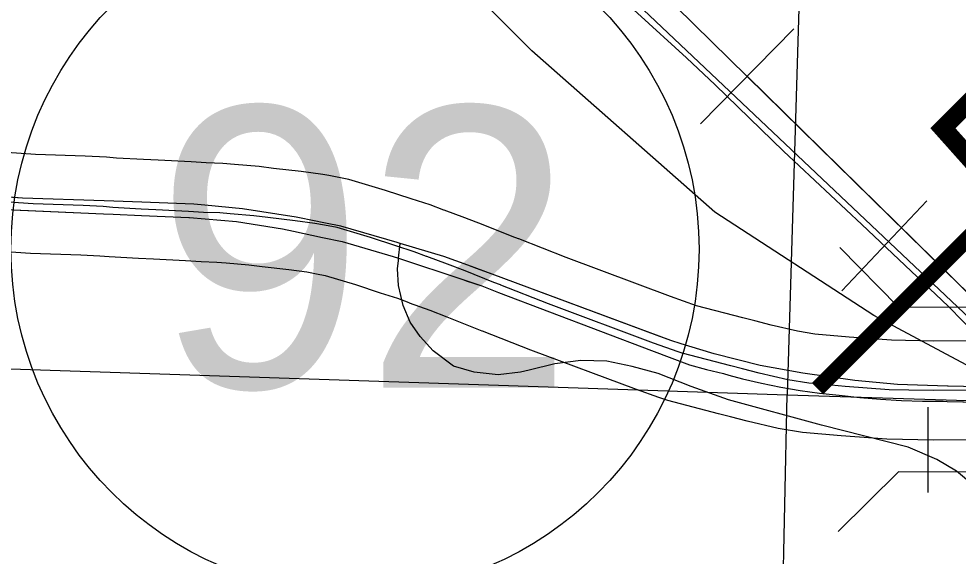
# Model space of a CAD drawing. Extents: x -132.8 to -73.3, y -60 to -26.
# Drawn here: x -122.421 to -121.851, y -52.367 to -52.042 of the extents above; entities that cross this region are included whole.
import ezdxf

# ---------------------------------------------------------------- set-up
doc = ezdxf.new("R2010")
doc.units = 0
for name, color, linetype in [('tdCoCityStreetMinor', 7, 'Continuous'), ('tdCoDivCarto', 7, 'Continuous'), ('tdCoHydroRiver', 7, 'Continuous'), ('tdCoPipe', 7, 'Continuous'), ('tdCoPriCL', 7, 'Continuous'), ('tdCoPriDiv', 7, 'Continuous'), ('tdCoPrimary', 7, 'Continuous'), ('tdCoRRCL', 7, 'Continuous'), ('tdCoSectLine', 7, 'Continuous'), ('tdCoShieldStRte', 7, 'Continuous'), ('tdCoStrucDivPri', 7, 'Continuous'), ('tdCoStrucPriMaintName', 7, 'Continuous'), ('tdStHwyPriRefPost1', 7, 'Continuous')]:
    doc.layers.add(name, color=color, linetype=linetype)

msp = doc.modelspace()

# ---------------------------------------------------------------- linework, layer by layer
at = {"layer": 'tdCoCityStreetMinor'}
msp.add_lwpolyline([(-121.83397, -52.33128), (-121.85247, -52.31574), (-121.8643, -52.30859), (-121.88181, -52.30119), (-121.93434, -52.28787), (-121.99057, -52.27258), (-122.01325, -52.26445), (-122.03323, -52.25655), (-122.04901, -52.25236), (-122.0643, -52.24916), (-122.08009, -52.24866), (-122.09587, -52.25064), (-122.11135, -52.25451), (-122.11658, -52.25581), (-122.13015, -52.25729), (-122.1447, -52.25581), (-122.15727, -52.25212), (-122.1696, -52.24274), (-122.17749, -52.23411), (-122.18341, -52.22548), (-122.18761, -52.21537), (-122.19057, -52.20329), (-122.19106, -52.19318), (-122.19059, -52.18813), (-122.19043, -52.18661), (-122.18961, -52.17774)], dxfattribs=at)
at = {"layer": 'tdCoDivCarto'}
for p, q in [((-122.41836, -52.15028), (-122.43729, -52.14903)), ((-122.36893, -52.15205), (-122.41836, -52.15028)), ((-122.36305, -52.15226), (-122.36893, -52.15205)), ((-122.36305, -52.15226), (-122.36893, -52.15205)), ((-122.34596, -52.15287), (-122.36305, -52.15226)), ((-122.34596, -52.15287), (-122.36305, -52.15226)), ((-122.31451, -52.15399), (-122.34596, -52.15287)), ((-122.30777, -52.15465), (-122.31451, -52.15399)), ((-122.43767, -52.15689), (-122.36924, -52.15982)), ((-122.36924, -52.15982), (-122.36336, -52.16007)), ((-122.36924, -52.15982), (-122.36336, -52.16007)), ((-122.36336, -52.16007), (-122.34627, -52.1608)), ((-122.36336, -52.16007), (-122.34627, -52.1608)), ((-122.28499, -52.15688), (-122.30777, -52.15465)), ((-122.25249, -52.16195), (-122.28499, -52.15688)), ((-122.34627, -52.1608), (-122.31758, -52.16203)), ((-122.34627, -52.1608), (-122.31758, -52.16203)), ((-122.31758, -52.16203), (-122.3172, -52.16205)), ((-122.3172, -52.16205), (-122.28871, -52.16452)), ((-122.28871, -52.16452), (-122.26083, -52.16886)), ((-122.25051, -52.16225), (-122.25249, -52.16195)), ((-122.23477, -52.16551), (-122.25051, -52.16225)), ((-122.22553, -52.16741), (-122.23477, -52.16551)), ((-122.26083, -52.16886), (-122.25418, -52.17031)), ((-122.25418, -52.17031), (-122.23662, -52.17412)), ((-122.25418, -52.17031), (-122.23662, -52.17412)), ((-122.19128, -52.17726), (-122.22553, -52.16741)), ((-122.23662, -52.17412), (-122.2247, -52.1767)), ((-122.2247, -52.1767), (-122.19371, -52.18567)), ((-122.18961, -52.17774), (-122.19128, -52.17726)), ((-122.16297, -52.18579), (-122.18961, -52.17774)), ((-122.19371, -52.18567), (-122.19043, -52.18661)), ((-122.19043, -52.18661), (-122.1515, -52.1997)), ((-122.14849, -52.19103), (-122.16297, -52.18579)), ((-122.14329, -52.19291), (-122.14849, -52.19103)), ((-122.14329, -52.19291), (-122.14849, -52.19103)), ((-122.13386, -52.19632), (-122.14329, -52.19291)), ((-122.1515, -52.1997), (-122.1496, -52.20034)), ((-122.1515, -52.1997), (-122.1496, -52.20034)), ((-122.12671, -52.19897), (-122.13386, -52.19632)), ((-122.02547, -52.23658), (-122.12671, -52.19897)), ((-122.1496, -52.20034), (-122.14006, -52.20354)), ((-122.14006, -52.20354), (-122.12988, -52.20741)), ((-122.12988, -52.20741), (-122.03733, -52.24256)), ((-122.12988, -52.20741), (-122.03733, -52.24256)), ((-122.01925, -52.23849), (-122.02547, -52.23658)), ((-122.00132, -52.24401), (-122.01925, -52.23849)), ((-122.03733, -52.24256), (-122.01421, -52.25134)), ((-121.9992, -52.24455), (-122.00132, -52.24401)), ((-121.97138, -52.25165), (-121.9992, -52.24455)), ((-122.01421, -52.25134), (-122.00398, -52.25414)), ((-122.00398, -52.25414), (-121.99367, -52.25661)), ((-121.99367, -52.25661), (-121.99039, -52.25749)), ((-121.94557, -52.2564), (-121.97138, -52.25165)), ((-121.91399, -52.26073), (-121.94557, -52.2564)), ((-121.99039, -52.25749), (-121.98219, -52.25971)), ((-121.98219, -52.25971), (-121.97062, -52.26244)), ((-121.97062, -52.26244), (-121.95896, -52.26481)), ((-121.88818, -52.26321), (-121.91399, -52.26073)), ((-121.95896, -52.26481), (-121.94724, -52.2668)), ((-121.94724, -52.2668), (-121.93546, -52.26843)), ((-121.93546, -52.26843), (-121.92364, -52.26968)), ((-121.85784, -52.26424), (-121.88818, -52.26321)), ((-121.85762, -52.26424), (-121.85784, -52.26424)), ((-121.83889, -52.26453), (-121.85762, -52.26424)), ((-121.92364, -52.26968), (-121.91106, -52.27108)), ((-121.91106, -52.27108), (-121.89845, -52.27214)), ((-121.89845, -52.27214), (-121.88581, -52.27288)), ((-121.88581, -52.27288), (-121.87316, -52.2733)), ((-121.87316, -52.2733), (-121.8605, -52.27338)), ((-121.8605, -52.27338), (-121.85806, -52.27344)), ((-121.85806, -52.27344), (-121.81069, -52.27461))]:
    msp.add_line(p, q, dxfattribs=at)
for points in [[(-122.36893, -52.15205), (-122.41836, -52.15028), (-122.43729, -52.14903), (-122.43792, -52.149)], [(-122.36893, -52.15205), (-122.41836, -52.15028), (-122.43729, -52.14903), (-122.43792, -52.149)], [(-122.36893, -52.15205), (-122.41836, -52.15028), (-122.43729, -52.14903), (-122.43792, -52.149)], [(-122.36305, -52.15226), (-122.36893, -52.15205)], [(-122.36305, -52.15226), (-122.36893, -52.15205)], [(-122.34596, -52.15287), (-122.36305, -52.15226)], [(-122.34596, -52.15287), (-122.36305, -52.15226)], [(-122.30777, -52.15465), (-122.31451, -52.15399), (-122.34596, -52.15287)], [(-122.30777, -52.15465), (-122.31451, -52.15399), (-122.34596, -52.15287)], [(-122.30777, -52.15465), (-122.31451, -52.15399), (-122.34596, -52.15287)], [(-122.4383, -52.15686), (-122.43767, -52.15689), (-122.36924, -52.15982)], [(-122.4383, -52.15686), (-122.43767, -52.15689), (-122.36924, -52.15982)], [(-122.4383, -52.15686), (-122.43767, -52.15689), (-122.36924, -52.15982)], [(-122.36924, -52.15982), (-122.36336, -52.16007)], [(-122.36924, -52.15982), (-122.36336, -52.16007)], [(-122.36336, -52.16007), (-122.34627, -52.1608)], [(-122.36336, -52.16007), (-122.34627, -52.1608)], [(-122.25249, -52.16195), (-122.28499, -52.15688), (-122.30777, -52.15465)], [(-122.25249, -52.16195), (-122.28499, -52.15688), (-122.30777, -52.15465)], [(-122.25249, -52.16195), (-122.28499, -52.15688), (-122.30777, -52.15465)], [(-122.34627, -52.1608), (-122.31758, -52.16203)], [(-122.34627, -52.1608), (-122.31758, -52.16203)], [(-122.31758, -52.16203), (-122.3172, -52.16205), (-122.28871, -52.16452), (-122.26083, -52.16886), (-122.25418, -52.17031)], [(-122.31758, -52.16203), (-122.3172, -52.16205), (-122.28871, -52.16452), (-122.26083, -52.16886), (-122.25418, -52.17031)], [(-122.31758, -52.16203), (-122.3172, -52.16205), (-122.28871, -52.16452), (-122.26083, -52.16886), (-122.25418, -52.17031)], [(-122.23477, -52.16551), (-122.25051, -52.16225), (-122.25249, -52.16195)], [(-122.23477, -52.16551), (-122.25051, -52.16225), (-122.25249, -52.16195)], [(-122.23477, -52.16551), (-122.25051, -52.16225), (-122.25249, -52.16195)], [(-122.19128, -52.17726), (-122.22553, -52.16741), (-122.23477, -52.16551)], [(-122.19128, -52.17726), (-122.22553, -52.16741), (-122.23477, -52.16551)], [(-122.19128, -52.17726), (-122.22553, -52.16741), (-122.23477, -52.16551)], [(-122.25418, -52.17031), (-122.23662, -52.17412)], [(-122.25418, -52.17031), (-122.23662, -52.17412)], [(-122.23662, -52.17412), (-122.2247, -52.1767), (-122.19371, -52.18567)], [(-122.23662, -52.17412), (-122.2247, -52.1767), (-122.19371, -52.18567)], [(-122.23662, -52.17412), (-122.2247, -52.1767), (-122.19371, -52.18567)], [(-122.14849, -52.19103), (-122.16297, -52.18579), (-122.18961, -52.17774), (-122.19128, -52.17726)], [(-122.14849, -52.19103), (-122.16297, -52.18579), (-122.18961, -52.17774), (-122.19128, -52.17726)], [(-122.14849, -52.19103), (-122.16297, -52.18579), (-122.18961, -52.17774), (-122.19128, -52.17726)], [(-122.19371, -52.18567), (-122.19043, -52.18661), (-122.1515, -52.1997)], [(-122.19371, -52.18567), (-122.19043, -52.18661), (-122.1515, -52.1997)], [(-122.19371, -52.18567), (-122.19043, -52.18661), (-122.1515, -52.1997)], [(-122.12671, -52.19897), (-122.13386, -52.19632), (-122.14849, -52.19103)], [(-122.12671, -52.19897), (-122.13386, -52.19632), (-122.14849, -52.19103)], [(-122.12671, -52.19897), (-122.13386, -52.19632), (-122.14329, -52.19291)], [(-122.1515, -52.1997), (-122.14006, -52.20354), (-122.12988, -52.20741)], [(-122.1515, -52.1997), (-122.14006, -52.20354), (-122.12988, -52.20741)], [(-122.03391, -52.23344), (-122.12671, -52.19897)], [(-122.03391, -52.23344), (-122.12671, -52.19897)], [(-122.01925, -52.23849), (-122.02547, -52.23658), (-122.12671, -52.19897)], [(-122.1496, -52.20034), (-122.14006, -52.20354), (-122.12988, -52.20741)], [(-122.12988, -52.20741), (-122.03733, -52.24256)], [(-122.12988, -52.20741), (-122.03733, -52.24256)], [(-122.01925, -52.23849), (-122.02547, -52.23658), (-122.03391, -52.23344)], [(-122.01925, -52.23849), (-122.02547, -52.23658), (-122.03391, -52.23344)], [(-121.9992, -52.24455), (-122.00132, -52.24401), (-122.01925, -52.23849)], [(-121.9992, -52.24455), (-122.00132, -52.24401), (-122.01925, -52.23849)], [(-121.9992, -52.24455), (-122.00132, -52.24401), (-122.01925, -52.23849)], [(-122.03733, -52.24256), (-122.01421, -52.25134), (-122.00398, -52.25414), (-121.99367, -52.25661), (-121.99039, -52.25749)], [(-122.03733, -52.24256), (-122.01421, -52.25134), (-122.00398, -52.25414), (-121.99367, -52.25661), (-121.99039, -52.25749)], [(-122.03733, -52.24256), (-122.01421, -52.25134), (-122.00398, -52.25414), (-121.99367, -52.25661), (-121.99039, -52.25749)], [(-121.83889, -52.26453), (-121.85762, -52.26424), (-121.85784, -52.26424), (-121.88818, -52.26321), (-121.91399, -52.26073), (-121.94557, -52.2564), (-121.97138, -52.25165), (-121.9992, -52.24455)], [(-121.83889, -52.26453), (-121.85762, -52.26424), (-121.85784, -52.26424), (-121.88818, -52.26321), (-121.91399, -52.26073), (-121.94557, -52.2564), (-121.97138, -52.25165), (-121.9992, -52.24455)], [(-121.83889, -52.26453), (-121.85762, -52.26424), (-121.85784, -52.26424), (-121.88818, -52.26321), (-121.91399, -52.26073), (-121.94557, -52.2564), (-121.97138, -52.25165), (-121.9992, -52.24455)], [(-121.99039, -52.25749), (-121.98219, -52.25971), (-121.97062, -52.26244), (-121.95896, -52.26481), (-121.94724, -52.2668), (-121.93546, -52.26843), (-121.92364, -52.26968), (-121.91106, -52.27108), (-121.89845, -52.27214), (-121.88581, -52.27288), (-121.87316, -52.2733), (-121.8605, -52.27338), (-121.85806, -52.27344), (-121.81069, -52.27461), (-121.78079, -52.27525)], [(-121.99039, -52.25749), (-121.98219, -52.25971), (-121.97062, -52.26244), (-121.95896, -52.26481), (-121.94724, -52.2668), (-121.93546, -52.26843), (-121.92364, -52.26968), (-121.91106, -52.27108), (-121.89845, -52.27214), (-121.88581, -52.27288), (-121.87316, -52.2733), (-121.8605, -52.27338), (-121.85806, -52.27344), (-121.81069, -52.27461), (-121.78079, -52.27525)], [(-121.99039, -52.25749), (-121.98219, -52.25971), (-121.97062, -52.26244), (-121.95896, -52.26481), (-121.94724, -52.2668), (-121.93546, -52.26843), (-121.92364, -52.26968), (-121.91106, -52.27108), (-121.89845, -52.27214), (-121.88581, -52.27288), (-121.87316, -52.2733), (-121.8605, -52.27338), (-121.85806, -52.27344), (-121.81069, -52.27461), (-121.78079, -52.27525)]]:
    msp.add_lwpolyline(points, dxfattribs=at)
at = {"layer": 'tdCoHydroRiver'}
msp.add_lwpolyline([(-121.8466, -52.2513), (-121.90263, -52.22138), (-121.99881, -52.15883), (-122.10983, -52.06117), (-122.17899, -51.99145), (-122.2038, -51.975), (-122.22261, -51.96976), (-122.37049, -51.94688)], dxfattribs=at)
at = {"layer": 'tdCoPipe'}
msp.add_line((-121.951, -52.04776), (-122.00751, -52.10534), dxfattribs=at)
for points in [[(-120.61806, -56.76184), (-120.51445, -55.55397), (-120.47938, -54.46793), (-120.46129, -53.94778), (-120.48621, -53.68107), (-120.63143, -53.41199), (-120.92646, -53.11014), (-121.6016, -52.44716), (-122.18422, -51.8754), (-122.8311, -51.72155), (-122.92518, -51.60843), (-123.07575, -51.61539), (-123.31203, -51.59481), (-123.55845, -51.16678), (-124.03386, -51.16929), (-124.73918, -50.72024), (-125.02763, -50.49401), (-125.29, -50.16499), (-125.83101, -49.41527)], [(-121.76417, -52.28762), (-121.97925, -52.07655)]]:
    msp.add_lwpolyline(points, dxfattribs=at)
at = {"layer": 'tdCoPriCL'}
msp.add_lwpolyline([(-121.84119, -52.26671), (-121.8663, -52.2669), (-121.88135, -52.26662), (-121.89332, -52.26639), (-121.91999, -52.26439), (-121.93692, -52.2629), (-121.94196, -52.26245), (-121.9546, -52.2604), (-121.97209, -52.25629), (-121.98206, -52.25364), (-121.98926, -52.25188), (-122.01869, -52.24421), (-122.02113, -52.24336), (-122.02113, -52.24336), (-122.03603, -52.23812), (-122.09959, -52.21438), (-122.12859, -52.20302), (-122.12879, -52.20294), (-122.13272, -52.2014), (-122.1501, -52.19442), (-122.16088, -52.19035), (-122.17332, -52.18574), (-122.17352, -52.18567), (-122.17356, -52.18565), (-122.18113, -52.18283), (-122.19224, -52.17929), (-122.20739, -52.17424), (-122.22759, -52.16818), (-122.2354, -52.16674), (-122.2354, -52.16674), (-122.24122, -52.16566), (-122.25319, -52.164), (-122.26964, -52.1621), (-122.27808, -52.16111), (-122.29247, -52.15985), (-122.29879, -52.15933), (-122.30857, -52.15896), (-122.3178, -52.15841), (-122.33759, -52.15737), (-122.34648, -52.15699), (-122.36356, -52.15601), (-122.36944, -52.15548), (-122.38165, -52.1549), (-122.41186, -52.15382), (-122.43845, -52.15208)], dxfattribs=at)
at = {"layer": 'tdCoPriDiv'}
for points in [[(-121.84084, -52.23671), (-121.86613, -52.2369), (-121.89192, -52.23641), (-121.91755, -52.23449), (-121.93823, -52.23267), (-121.94876, -52.23095), (-121.96481, -52.22719), (-121.97463, -52.22458), (-121.9819, -52.22279), (-122.00992, -52.2155), (-122.02581, -52.20992), (-122.08887, -52.18636), (-122.11764, -52.17509), (-122.11784, -52.17501), (-122.12166, -52.17352), (-122.13921, -52.16647), (-122.15036, -52.16225), (-122.16287, -52.15762), (-122.16305, -52.15755), (-122.16308, -52.15754), (-122.17134, -52.15446), (-122.18295, -52.15077), (-122.19833, -52.14564), (-122.22053, -52.13898), (-122.23265, -52.13674), (-122.23265, -52.13674), (-122.23643, -52.13603), (-122.24941, -52.13424), (-122.26617, -52.1323), (-122.27503, -52.13127), (-122.28993, -52.12996), (-122.297, -52.12938), (-122.30711, -52.129), (-122.31612, -52.12846), (-122.33617, -52.1274), (-122.34499, -52.12703), (-122.36136, -52.12609), (-122.36738, -52.12555), (-122.38039, -52.12493), (-122.41035, -52.12385), (-122.43665, -52.12213)], [(-121.84154, -52.29672), (-121.86647, -52.2969), (-121.89472, -52.29637), (-121.92243, -52.2943), (-121.9457, -52.29224), (-121.96045, -52.28984), (-121.97937, -52.2854), (-121.98949, -52.28271), (-121.99661, -52.28096), (-122.02745, -52.27293), (-122.03285, -52.27103), (-122.03285, -52.27103), (-122.04625, -52.26633), (-122.11031, -52.2424), (-122.13954, -52.23095), (-122.13974, -52.23088), (-122.14378, -52.22929), (-122.161, -52.22238), (-122.1714, -52.21845), (-122.18377, -52.21386), (-122.18399, -52.21378), (-122.18404, -52.21376), (-122.19093, -52.21119), (-122.20153, -52.20782), (-122.21645, -52.20285), (-122.23465, -52.19738), (-122.23815, -52.19674), (-122.23815, -52.19674), (-122.24601, -52.19528), (-122.25696, -52.19377), (-122.2731, -52.1919), (-122.28113, -52.19096), (-122.29501, -52.18974), (-122.30059, -52.18929), (-122.31004, -52.18893), (-122.31948, -52.18836), (-122.33902, -52.18734), (-122.34798, -52.18696), (-122.36576, -52.18593), (-122.37149, -52.18542), (-122.3829, -52.18488), (-122.41338, -52.18378), (-122.44026, -52.18203)]]:
    msp.add_lwpolyline(points, dxfattribs=at)
at = {"layer": 'tdCoPrimary'}
for p, q in [((-122.36305, -52.15226), (-122.36893, -52.15205)), ((-122.36305, -52.15226), (-122.36893, -52.15205)), ((-122.34596, -52.15287), (-122.36305, -52.15226)), ((-122.34596, -52.15287), (-122.36305, -52.15226)), ((-122.36924, -52.15982), (-122.36336, -52.16007)), ((-122.36924, -52.15982), (-122.36336, -52.16007)), ((-122.36336, -52.16007), (-122.34627, -52.1608)), ((-122.36336, -52.16007), (-122.34627, -52.1608)), ((-122.34627, -52.1608), (-122.31758, -52.16203)), ((-122.34627, -52.1608), (-122.31758, -52.16203)), ((-122.25418, -52.17031), (-122.23662, -52.17412)), ((-122.25418, -52.17031), (-122.23662, -52.17412)), ((-122.14329, -52.19291), (-122.14849, -52.19103)), ((-122.14329, -52.19291), (-122.14849, -52.19103)), ((-122.1515, -52.1997), (-122.1496, -52.20034)), ((-122.1515, -52.1997), (-122.1496, -52.20034)), ((-122.12988, -52.20741), (-122.03733, -52.24256)), ((-122.12988, -52.20741), (-122.03733, -52.24256))]:
    msp.add_line(p, q, dxfattribs=at)
for points in [[(-122.36893, -52.15205), (-122.41836, -52.15028), (-122.43729, -52.14903), (-122.43792, -52.149)], [(-122.36893, -52.15205), (-122.41836, -52.15028), (-122.43729, -52.14903), (-122.43792, -52.149)], [(-121.83889, -52.26453), (-121.85762, -52.26424), (-121.85784, -52.26424), (-121.88818, -52.26321), (-121.91399, -52.26073), (-121.94557, -52.2564), (-121.97138, -52.25165), (-121.9992, -52.24455), (-122.00132, -52.24401), (-122.01925, -52.23849), (-122.02547, -52.23658), (-122.12671, -52.19897), (-122.13386, -52.19632), (-122.14329, -52.19291), (-122.14849, -52.19103), (-122.16297, -52.18579), (-122.18961, -52.17774), (-122.19128, -52.17726), (-122.22553, -52.16741), (-122.23477, -52.16551), (-122.25051, -52.16225), (-122.25249, -52.16195), (-122.28499, -52.15688), (-122.30777, -52.15465), (-122.31451, -52.15399), (-122.34596, -52.15287), (-122.36305, -52.15226), (-122.36893, -52.15205), (-122.41836, -52.15028), (-122.43729, -52.14903)], [(-122.30777, -52.15465), (-122.31451, -52.15399), (-122.34596, -52.15287)], [(-122.30777, -52.15465), (-122.31451, -52.15399), (-122.34596, -52.15287)], [(-122.4383, -52.15686), (-122.43767, -52.15689), (-122.36924, -52.15982)], [(-122.4383, -52.15686), (-122.43767, -52.15689), (-122.36924, -52.15982)], [(-122.43767, -52.15689), (-122.36924, -52.15982), (-122.36336, -52.16007), (-122.34627, -52.1608), (-122.31758, -52.16203), (-122.3172, -52.16205), (-122.28871, -52.16452), (-122.26083, -52.16886), (-122.25418, -52.17031), (-122.23662, -52.17412), (-122.2247, -52.1767), (-122.19371, -52.18567), (-122.19043, -52.18661), (-122.1515, -52.1997), (-122.1496, -52.20034), (-122.14006, -52.20354), (-122.12988, -52.20741), (-122.03733, -52.24256), (-122.01421, -52.25134), (-122.00398, -52.25414), (-121.99367, -52.25661), (-121.99039, -52.25749), (-121.98219, -52.25971), (-121.97062, -52.26244), (-121.95896, -52.26481), (-121.94724, -52.2668), (-121.93546, -52.26843), (-121.92364, -52.26968), (-121.91106, -52.27108), (-121.89845, -52.27214), (-121.88581, -52.27288), (-121.87316, -52.2733), (-121.8605, -52.27338), (-121.85806, -52.27344), (-121.81069, -52.27461)], [(-122.25249, -52.16195), (-122.28499, -52.15688), (-122.30777, -52.15465)], [(-122.25249, -52.16195), (-122.28499, -52.15688), (-122.30777, -52.15465)], [(-122.31758, -52.16203), (-122.3172, -52.16205), (-122.28871, -52.16452), (-122.26083, -52.16886), (-122.25418, -52.17031)], [(-122.31758, -52.16203), (-122.3172, -52.16205), (-122.28871, -52.16452), (-122.26083, -52.16886), (-122.25418, -52.17031)], [(-122.23477, -52.16551), (-122.25051, -52.16225), (-122.25249, -52.16195)], [(-122.23477, -52.16551), (-122.25051, -52.16225), (-122.25249, -52.16195)], [(-122.19128, -52.17726), (-122.22553, -52.16741), (-122.23477, -52.16551)], [(-122.19128, -52.17726), (-122.22553, -52.16741), (-122.23477, -52.16551)], [(-122.23662, -52.17412), (-122.2247, -52.1767), (-122.19371, -52.18567)], [(-122.23662, -52.17412), (-122.2247, -52.1767), (-122.19371, -52.18567)], [(-122.14849, -52.19103), (-122.16297, -52.18579), (-122.18961, -52.17774), (-122.19128, -52.17726)], [(-122.14849, -52.19103), (-122.16297, -52.18579), (-122.18961, -52.17774), (-122.19128, -52.17726)], [(-122.19371, -52.18567), (-122.19043, -52.18661), (-122.1515, -52.1997)], [(-122.19371, -52.18567), (-122.19043, -52.18661), (-122.1515, -52.1997)], [(-122.12671, -52.19897), (-122.13386, -52.19632), (-122.14329, -52.19291)], [(-122.12671, -52.19897), (-122.13386, -52.19632), (-122.14329, -52.19291)], [(-122.01925, -52.23849), (-122.02547, -52.23658), (-122.12671, -52.19897)], [(-122.01925, -52.23849), (-122.02547, -52.23658), (-122.12671, -52.19897)], [(-122.1496, -52.20034), (-122.14006, -52.20354), (-122.12988, -52.20741)], [(-122.1496, -52.20034), (-122.14006, -52.20354), (-122.12988, -52.20741)], [(-121.9992, -52.24455), (-122.00132, -52.24401), (-122.01925, -52.23849)], [(-121.9992, -52.24455), (-122.00132, -52.24401), (-122.01925, -52.23849)], [(-122.03733, -52.24256), (-122.01421, -52.25134), (-122.00398, -52.25414), (-121.99367, -52.25661), (-121.99039, -52.25749)], [(-122.03733, -52.24256), (-122.01421, -52.25134), (-122.00398, -52.25414), (-121.99367, -52.25661), (-121.99039, -52.25749)], [(-121.83889, -52.26453), (-121.85762, -52.26424), (-121.85784, -52.26424), (-121.88818, -52.26321), (-121.91399, -52.26073), (-121.94557, -52.2564), (-121.97138, -52.25165), (-121.9992, -52.24455)], [(-121.83889, -52.26453), (-121.85762, -52.26424), (-121.85784, -52.26424), (-121.88818, -52.26321), (-121.91399, -52.26073), (-121.94557, -52.2564), (-121.97138, -52.25165), (-121.9992, -52.24455)], [(-121.99039, -52.25749), (-121.98219, -52.25971), (-121.97062, -52.26244), (-121.95896, -52.26481), (-121.94724, -52.2668), (-121.93546, -52.26843), (-121.92364, -52.26968), (-121.91106, -52.27108), (-121.89845, -52.27214), (-121.88581, -52.27288), (-121.87316, -52.2733), (-121.8605, -52.27338), (-121.85806, -52.27344), (-121.81069, -52.27461), (-121.78079, -52.27525)], [(-121.99039, -52.25749), (-121.98219, -52.25971), (-121.97062, -52.26244), (-121.95896, -52.26481), (-121.94724, -52.2668), (-121.93546, -52.26843), (-121.92364, -52.26968), (-121.91106, -52.27108), (-121.89845, -52.27214), (-121.88581, -52.27288), (-121.87316, -52.2733), (-121.8605, -52.27338), (-121.85806, -52.27344), (-121.81069, -52.27461), (-121.78079, -52.27525)]]:
    msp.add_lwpolyline(points, dxfattribs=at)
at = {"layer": 'tdCoRRCL'}
msp.add_line((-121.87045, -52.15199), (-121.92189, -52.20657), dxfattribs=at)
for points in [[(-122.38964, -50.79211), (-122.39331, -51.16089), (-122.39601, -51.32491), (-122.39906, -51.5993), (-122.37803, -51.6646), (-122.36748, -51.68381), (-122.3147, -51.77828), (-121.68003, -52.37867), (-121.47894, -52.59694), (-121.30862, -52.78442), (-121.04309, -53.07379), (-120.98184, -53.1464), (-120.58277, -53.58127), (-120.53957, -53.68022), (-120.51496, -53.82602), (-120.57299, -55.08517), (-120.57299, -55.08517)], [(-122.38442, -51.69525), (-122.37332, -51.71664), (-122.37243, -51.718), (-122.36485, -51.72955), (-122.35133, -51.74811), (-122.32611, -51.77414), (-122.30036, -51.80175), (-122.29545, -51.80702), (-122.25691, -51.84273), (-122.2327, -51.86513), (-122.16572, -51.92707), (-122.12315, -51.96661), (-122.07231, -52.01422), (-122.04577, -52.03839), (-122.01602, -52.06547), (-121.99867, -52.08181), (-121.95731, -52.12196), (-121.9099, -52.16634), (-121.85744, -52.21577), (-121.79389, -52.28074)], [(-121.79389, -52.28074), (-121.85744, -52.21577), (-121.9099, -52.16634), (-121.95731, -52.12196), (-121.99867, -52.08181), (-122.01602, -52.06547), (-122.04577, -52.03839), (-122.07231, -52.01422), (-122.12315, -51.96661), (-122.16572, -51.92707), (-122.2327, -51.86513), (-122.25691, -51.84273), (-122.29545, -51.80702), (-122.30036, -51.80175), (-122.32611, -51.77414), (-122.35133, -51.74811), (-122.36485, -51.72955), (-122.37243, -51.718), (-122.37332, -51.71664), (-122.38442, -51.69525)]]:
    msp.add_lwpolyline(points, dxfattribs=at)
at = {"layer": 'tdCoSectLine'}
for points in [[(-121.92507, -51.27279), (-121.95502, -52.2695)], [(-122.95061, -52.23608), (-121.95502, -52.2695)], [(-121.97634, -53.26859), (-121.95502, -52.2695)], [(-121.95502, -52.2695), (-120.98644, -52.29987)]]:
    msp.add_lwpolyline(points, dxfattribs=at)
at = {"layer": 'tdCoShieldStRte'}
msp.add_circle((-122.21688, -52.18121), 0.20845, dxfattribs=at)
at = {"layer": 'tdCoStrucDivPri'}
for p, q in [((-121.88774, -52.21609), (-121.92316, -52.18023)), ((-121.88774, -52.21609), (-121.78261, -52.2167)), ((-121.88759, -52.3161), (-121.92416, -52.35227)), ((-121.78225, -52.31671), (-121.88759, -52.3161))]:
    msp.add_line(p, q, dxfattribs=at)
at = {"layer": 'tdCoStrucPriMaintName'}
msp.add_line((-121.86964, -52.32869), (-121.86964, -52.27703), dxfattribs=at)
msp.add_line((-121.86964, -52.32869), (-121.86964, -52.27703), dxfattribs=at)
msp.add_line((-121.86964, -52.32869), (-121.86964, -52.27703), dxfattribs=at)

# ---------------------------------------------------------------- texts
at = {"layer": 'tdCoShieldStRte'}
msp.add_text('92', height=0.17, dxfattribs=at).set_placement((-122.33752, -52.2651))
at = {"layer": 'tdStHwyPriRefPost1'}
msp.add_text('‒‒53', height=0.1, rotation=45, dxfattribs=at).set_placement((-121.9106, -52.29175))

doc.saveas('drawing.dxf')
